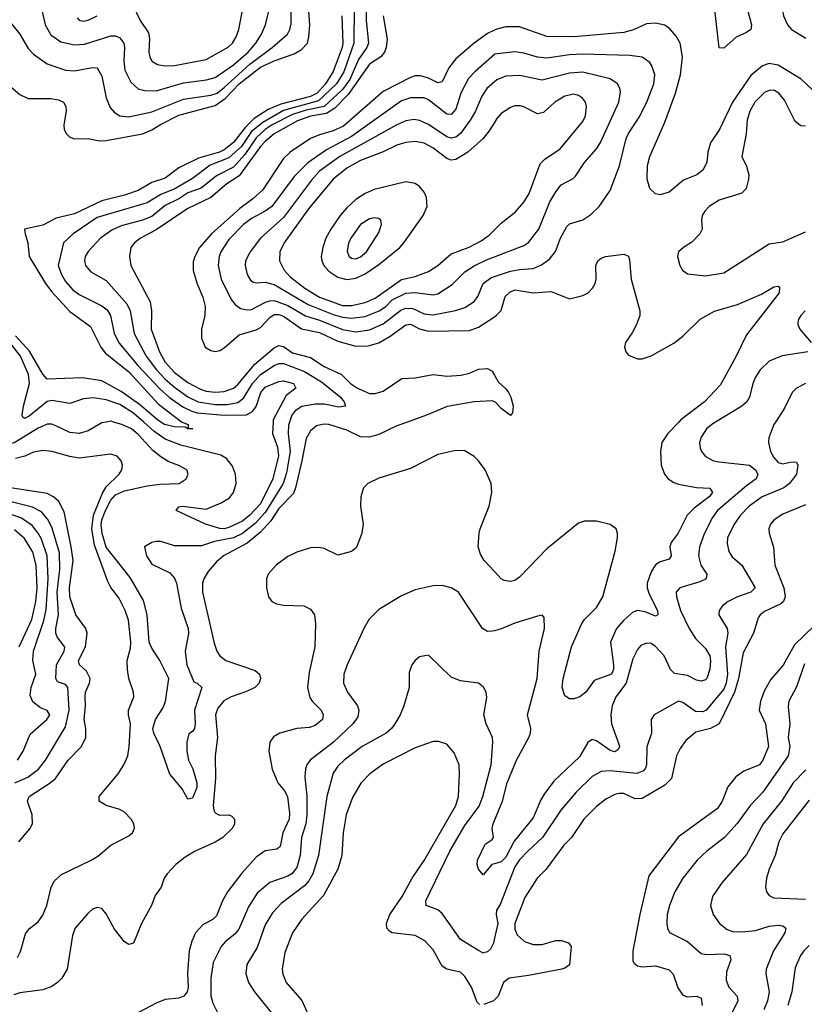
# Model space of a CAD drawing. Header units: inches. Extents: x 1649636 to 1815363, y 506543 to 641975.
# Tile 393 of 656: x 1717909 to 1721365, y 627435 to 631773. Entities that reach past the tile are written whole.
import ezdxf

# ---------------------------------------------------------------- set-up
doc = ezdxf.new("R2010")
doc.units = ezdxf.units.IN
doc.header["$MEASUREMENT"] = 0
for name, color, linetype in [('B7612', 7, 'Continuous'), ('B7613', 7, 'Continuous'), ('B7622', 7, 'Continuous'), ('B7623', 7, 'Continuous')]:
    doc.layers.add(name, color=color, linetype=linetype)

msp = doc.modelspace()

# ---------------------------------------------------------------- linework, layer by layer
at = {"layer": 'B7612', "color": 5}
for points, elevation in [([(1718290.2, 630000), (1718270, 629996.5), (1718210, 629962.1), (1718170, 629949.9), (1718130, 629954.1), (1718065.1, 629985.1), (1718050, 629990.4), (1718030, 629990.4), (1717990, 629973.5), (1717886.7, 629910), (1717830, 629893.1), (1717793, 629893), (1717785.3, 629910), (1717793.1, 629930), (1717836.9, 630000)], 560), ([(1719616.3, 630000), (1719570, 629983.5), (1719490, 629945.7), (1719450, 629933.6), (1719410, 629935.4), (1719350, 629963.9), (1719270, 629989), (1719248.8, 629991.2), (1719216.3, 629983.7), (1719190, 629961.1), (1719170, 629928.3), (1719152, 629830), (1719123.7, 629710), (1719114.1, 629685.9), (1719050, 629619.5), (1719014.7, 629565.3), (1718970, 629515.3), (1718910, 629467), (1718805.7, 629410), (1718776, 629384), (1718739, 629341), (1718720.5, 629310), (1718714.4, 629290), (1718714.1, 629250), (1718765.4, 629025.4), (1718777.4, 628990), (1718789.6, 628969.6), (1718816.9, 628950), (1718945.6, 628905.6), (1718964.7, 628890), (1718970.1, 628870.1), (1718964.2, 628850), (1718944.6, 628830), (1718907.6, 628812.4), (1718840.3, 628790), (1718808.5, 628771.5), (1718781.2, 628738.8), (1718771.8, 628710), (1718780.6, 628610), (1718769.7, 628530), (1718770.7, 628429.3), (1718761.5, 628310), (1718763.5, 628290), (1718770, 628278), (1718788.7, 628268.7), (1718830, 628269.2), (1718843.6, 628263.6), (1718855.6, 628250), (1718854.4, 628230), (1718845.4, 628210), (1718803.9, 628170), (1718770.3, 628149.7), (1718681.8, 628110), (1718637.7, 628082.3), (1718597.1, 628050), (1718558.4, 628010), (1718545.4, 627990), (1718532, 627950), (1718505.4, 627914.6), (1718489.1, 627870), (1718445.1, 627790), (1718410, 627704.7), (1718390, 627698.3), (1718370, 627709.7), (1718325.6, 627765.6), (1718290, 627833.1), (1718270, 627856.5), (1718250, 627860.8), (1718230, 627853.8), (1718206.8, 627833.2), (1718153.3, 627770), (1718141.9, 627738.1), (1718117.2, 627590), (1718095, 627550), (1718075.4, 627530), (1718050, 627513.2), (1718010, 627499), (1717910, 627484.9), (1717883.1, 627476.9)], 580), ([(1719097.7, 630000), (1719093.2, 629986.8), (1719092, 629950), (1719100.8, 629870), (1719083.6, 629776.4), (1719069.5, 629730), (1718990, 629601), (1718946.4, 629553.6), (1718890.5, 629509.5), (1718850, 629490.4), (1718766.3, 629473.7), (1718710, 629454.6), (1718590, 629454.5), (1718530, 629473.3), (1718510, 629473.3), (1718490, 629469.3), (1718458, 629450), (1718466.7, 629410), (1718490, 629373.4), (1718570, 629335.5), (1718590, 629312.8), (1718600.1, 629290), (1718619.4, 629179.4), (1718650.2, 629089.8), (1718651.8, 629068.2), (1718637.8, 628990), (1718645.6, 628930), (1718675.8, 628855.8), (1718690.7, 628850), (1718711.1, 628831.1), (1718679.2, 628730), (1718682.3, 628670), (1718678.4, 628650), (1718670, 628636), (1718654, 628626), (1718644.4, 628590), (1718644.4, 628550), (1718652.2, 628510), (1718671.7, 628471.7), (1718688.9, 628410), (1718688.9, 628390), (1718670, 628342.9), (1718650, 628338), (1718624, 628384), (1718570, 628449.3), (1718527.7, 628570), (1718499.3, 628630), (1718495.8, 628650), (1718507.4, 628690), (1718539.9, 628740.1), (1718551.5, 628768.5), (1718565.1, 628870), (1718526, 628950), (1718490, 629004.4), (1718479.6, 629030), (1718469.9, 629150), (1718453.6, 629213.6), (1718395.3, 629315.3), (1718290, 629449.4), (1718271.3, 629508.7), (1718267.9, 629547.9), (1718270.2, 629570), (1718286.2, 629610), (1718310, 629656.2), (1718330, 629679.9), (1718370, 629696.6), (1718470, 629719.1), (1718526.2, 629726.2), (1718610.8, 629729.2), (1718641.4, 629750), (1718650.9, 629770), (1718644.4, 629790), (1718610, 629809), (1718565.1, 629825.1), (1718530, 629846.3), (1718495, 629875), (1718430, 629945.3), (1718400.6, 629970), (1718359.1, 629990), (1718322.5, 630000)], 560), ([(1719024.8, 630000), (1719022.1, 629950), (1719044.4, 629890), (1719049.1, 629850.9), (1719023.6, 629750), (1718970, 629639.3), (1718923, 629590), (1718890, 629563.7), (1718830, 629535.6), (1718810, 629529.7), (1718790, 629531), (1718727.6, 629550), (1718598, 629610), (1718610, 629626.8), (1718626, 629630), (1718730, 629616.5), (1718796.2, 629643.8), (1718833.4, 629666.6), (1718850.9, 629690), (1718862, 629730), (1718859.4, 629770), (1718846.2, 629806.2), (1718819.2, 629839.2), (1718795, 629855), (1718618.1, 629898.1), (1718550, 629925.4), (1718500.1, 629960.1), (1718455.1, 630000)], 540), ([(1718624.9, 630000), (1718650.6, 629990), (1718651.1, 629971.1), (1718670.8, 629970), (1718648.7, 629970), (1718637, 629977), (1718590, 629979.4), (1718546.5, 629990), (1718530.9, 630000)], 520), ([(1717899, 627641), (1717912.6, 627667.4), (1717934.7, 627745.3), (1717952.1, 627767.9), (1717990, 627798.4), (1718010, 627826.8), (1718028.5, 627870), (1718047, 627950), (1718061.3, 627978.7), (1718093.3, 628006.7), (1718223.8, 628070), (1718252.5, 628087.6), (1718310, 628135.5), (1718390, 628177.3), (1718405.4, 628190), (1718414.2, 628210), (1718411.9, 628230), (1718400.4, 628250), (1718370, 628281.5), (1718350, 628292.5), (1718289.5, 628310), (1718258, 628330), (1718258.5, 628350), (1718342.3, 628450), (1718367, 628490), (1718384.7, 628530), (1718391, 628569), (1718396.1, 628670), (1718387.9, 628710), (1718388.6, 628730), (1718411.4, 628790), (1718409.4, 628810), (1718389.9, 628870), (1718383.8, 628910), (1718382.4, 628950), (1718396.3, 629003.7), (1718398.5, 629030), (1718387.8, 629127.8), (1718372.6, 629170), (1718344.9, 629224.9), (1718310, 629270.8), (1718297, 629297), (1718237.5, 629457.5), (1718226.2, 629530), (1718233.4, 629590), (1718273.1, 629686.9), (1718290, 629714.1), (1718346.8, 629770), (1718358.7, 629790), (1718361.5, 629810), (1718355.4, 629830), (1718338.4, 629850), (1718310, 629859.3), (1718170, 629841.5), (1718130, 629847.9), (1718050, 629870.5), (1718010, 629874.9), (1717970, 629867.1), (1717930.7, 629849.3), (1717890, 629839.4)], 580), ([(1720000, 629341.5), (1719954.3, 629390), (1719938.2, 629418.2), (1719928.7, 629450), (1719931.9, 629510), (1719937.2, 629530), (1719977.3, 629630), (1719988.2, 629690), (1719984.8, 629730), (1719958.6, 629790), (1719930, 629829.7), (1719910, 629848.6), (1719870, 629873.1), (1719830, 629874.8), (1719750, 629856.8), (1719630, 629795.2), (1719490, 629752.4), (1719442.6, 629730), (1719422.5, 629710), (1719411, 629670), (1719409.3, 629630), (1719421.2, 629550), (1719416.1, 629510), (1719392.9, 629447.1), (1719370.3, 629429.7), (1719310, 629414), (1719250, 629442.9), (1719227.5, 629447.5), (1719190, 629446), (1719130, 629426.9), (1719090, 629407.4), (1719038.6, 629370), (1719003.9, 629330), (1718996.5, 629310), (1718995.2, 629270), (1719004.2, 629230), (1719019.1, 629210), (1719039.6, 629199.6), (1719070, 629193.1), (1719161, 629190), (1719190, 629176.4), (1719207, 629150), (1719211.3, 629111.3), (1719209.3, 629010), (1719183.5, 628896.5), (1719176.4, 628830), (1719186.1, 628786.1), (1719196.3, 628770), (1719236.8, 628730), (1719245.9, 628710), (1719241.8, 628690), (1719210, 628663.4), (1719185.2, 628654.8), (1719130, 628649.9), (1719054.4, 628630), (1719026.9, 628613.1), (1719010.2, 628590), (1719006.8, 628550), (1719021.4, 628470), (1719045.3, 628410), (1719075.6, 628375.6), (1719088.1, 628350), (1719096.7, 628276.7), (1719096, 628250), (1719068.3, 628190), (1719056.6, 628130), (1719041.2, 628118.8), (1718990, 628111), (1718950, 628082.4), (1718887.2, 628012.8), (1718824.7, 627930), (1718802.1, 627890), (1718775.9, 627824.1), (1718761.3, 627810), (1718715.3, 627784.7), (1718683.8, 627750), (1718667.1, 627712.9), (1718655.7, 627670), (1718647.2, 627570), (1718650.1, 627509.9), (1718646.4, 627490), (1718631.1, 627470), (1718610, 627462.2), (1718550, 627455.5), (1718510, 627439.2), (1718412.3, 627387.7)], 620), ([(1717904.5, 628150), (1717952.9, 628207.1), (1717964.4, 628230), (1717963.2, 628270), (1717942.9, 628330), (1717950.5, 628350), (1718043.4, 628410), (1718066.7, 628430), (1718122.5, 628510), (1718180.8, 628570), (1718199.4, 628610), (1718200.1, 628650), (1718193.1, 628690), (1718198.7, 628750), (1718196.7, 628790), (1718198.5, 628810), (1718216.4, 628850), (1718218.8, 628870), (1718202.9, 628902.9), (1718172.3, 628930), (1718167.1, 628950), (1718199.2, 629010), (1718205.9, 629070), (1718199.6, 629090), (1718155.8, 629150), (1718129, 629230), (1718128.7, 629270), (1718143.5, 629390), (1718136.1, 629450), (1718104.5, 629604.5), (1718080.5, 629650), (1718058.3, 629670), (1718030, 629685.6), (1717810, 629719.2)], 620), ([(1717887, 628410), (1717945, 628435), (1717991.7, 628470), (1718022.5, 628510), (1718110, 628657.3), (1718127.3, 628730), (1718120.8, 628830), (1718110, 628843.4), (1718074.9, 628854.9), (1718067.9, 628870), (1718071.3, 628930), (1718105.2, 628990), (1718107.6, 629007.6), (1718073.9, 629053.9), (1718068.4, 629070), (1718068, 629090), (1718079.8, 629150), (1718074.4, 629250), (1718085.4, 629350), (1718083.5, 629423.5), (1718052.1, 629532.1), (1718034.6, 629570), (1718004.8, 629604.8), (1717965.5, 629625.5), (1717830, 629659.1)], 640), ([(1717898.9, 628510), (1717924, 628550), (1717954.8, 628625.2), (1718027.8, 628690), (1718040.8, 628710), (1718029.8, 628729.8), (1718000.9, 628740.9), (1717967, 628767), (1717955.4, 628795.4), (1717959.7, 628830), (1717979.9, 628890), (1717967.2, 628950), (1717969.9, 628989.9), (1718014.8, 629125.2), (1718025.8, 629174.2), (1718033.8, 629310), (1718029.1, 629410), (1718004.1, 629484.1), (1717990, 629510.5), (1717963.9, 629543.9), (1717916.7, 629576.7), (1717850, 629600.2)], 660), ([(1717906.8, 629010), (1717962.6, 629130), (1717980.4, 629210), (1717985.4, 629270), (1717981.8, 629370), (1717966.8, 629426.8), (1717930, 629487), (1717885.5, 629525.5)], 680), ([(1720000, 629080.9), (1719990, 629078.2), (1719970, 629077.6), (1719947.3, 629090), (1719841.1, 629250), (1719810, 629269.8), (1719770, 629279.3), (1719730, 629278.7), (1719650, 629260.9), (1719590, 629234.2), (1719490, 629173.5), (1719448.6, 629131.4), (1719426.2, 629093.8), (1719351.1, 628930), (1719336.9, 628890), (1719334.4, 628850), (1719352.6, 628810), (1719396.6, 628750), (1719403, 628730), (1719398.7, 628701.3), (1719375.8, 628670), (1719291.4, 628590), (1719188.1, 628510), (1719173.7, 628490), (1719167.7, 628472.3), (1719164.9, 628435.1), (1719173.2, 628353.2), (1719174.2, 628270), (1719168.6, 628230), (1719150.1, 628170), (1719144, 628090), (1719130, 628037.8), (1719107.8, 628010), (1719090, 627999.2), (1719010, 627971.9), (1718955, 627925), (1718916.2, 627863.8), (1718874.6, 627765.4), (1718856.6, 627743.4), (1718813.2, 627710), (1718796, 627690), (1718761.5, 627618.5), (1718750.1, 627550), (1718751.3, 627471.3), (1718759.4, 627439.4), (1718786, 627386)], 640), ([(1720000, 627725.8), (1719995.3, 627704.7), (1719981.9, 627678.1), (1719970, 627665.2), (1719957.8, 627662.2), (1719950, 627660.6), (1719930, 627671.1), (1719850, 627720.8), (1719770, 627834), (1719750, 627850.6), (1719699.1, 627870), (1719697.8, 627890), (1719802.9, 628110), (1719870, 628222.3), (1719931.9, 628308.1), (1719949.4, 628350), (1719985.2, 628490), (1719993.5, 628590), (1719990.8, 628610), (1719963.5, 628670), (1719953.8, 628710), (1719966.3, 628786.3), (1719963, 628810), (1719952.3, 628832.2), (1719930, 628849.6), (1719850, 628860.5), (1719810, 628875.6), (1719710, 628972.7), (1719670, 628966), (1719650, 628949.2), (1719636.3, 628930), (1719624.1, 628895.9), (1719623.7, 628830), (1719601.3, 628750), (1719584.7, 628710), (1719561.2, 628670), (1719546, 628650), (1719522.4, 628630), (1719416.9, 628570), (1719338.5, 628510), (1719310, 628483.7), (1719290, 628453.3), (1719261.8, 628350), (1719225.6, 628090), (1719200.5, 628010), (1719182.1, 627977.9), (1719163.6, 627956.4), (1719060.9, 627879.1), (1719022.2, 627837.8), (1718990, 627784.4), (1718954.5, 627685.5), (1718908.6, 627610), (1718904.7, 627570), (1718916.5, 627530), (1718943.2, 627490), (1719071.6, 627330)], 660), ([(1719934.4, 627434.4), (1719924.2, 627444.2), (1719899.5, 627510), (1719870, 627557.7), (1719850, 627575.8), (1719790, 627589.1), (1719770, 627602.8), (1719730, 627675.1), (1719694, 627714), (1719650, 627737.3), (1719550, 627749.9), (1719537.2, 627757.2), (1719526.4, 627770), (1719525, 627790), (1719538.6, 627830), (1719594, 627910), (1719636.9, 627990), (1719690, 628068.6), (1719830.4, 628310), (1719841.6, 628350), (1719846.5, 628450), (1719844.1, 628490), (1719822.5, 628542.5), (1719790, 628580.5), (1719753.2, 628593.2), (1719730, 628591.9), (1719650, 628564.9), (1719510, 628492.6), (1719451.2, 628450), (1719411.1, 628408.9), (1719374.9, 628345.1), (1719346.8, 628270), (1719333.3, 628190), (1719327.9, 628090), (1719310.1, 628029.9), (1719246.2, 627913.8), (1719151.5, 627810), (1719110.9, 627750), (1719076.7, 627663.3), (1719065.3, 627590), (1719067.3, 627567.3), (1719082.7, 627530), (1719151.9, 627451.9), (1719175.8, 627395.8)], 680), ([(1720000, 628053.4), (1719988.4, 628050), (1719950, 628005.2), (1719929.8, 628030), (1719923.1, 628050), (1719924.8, 628070), (1719959.2, 628140.8), (1719990, 628161.3), (1719996, 628170), (1719989.7, 628209.7), (1719993.8, 628230), (1720000, 628245)], 640), ([(1720000, 627454.1), (1719995.9, 627450), (1719953.9, 627433.9)], 680)]:
    msp.add_lwpolyline(points, dxfattribs=dict(at, elevation=elevation))
at = {"layer": 'B7613', "color": 5}
for points, elevation in [([(1717993.8, 631870), (1718020.4, 631750), (1718046, 631706), (1718090, 631675.9), (1718150, 631663), (1718194.3, 631665.7), (1718310, 631701.8), (1718330, 631701.6), (1718350, 631693), (1718366.9, 631670), (1718370.6, 631650.6), (1718368.1, 631590), (1718372.5, 631550), (1718398.3, 631498.3), (1718430, 631468.8), (1718460.6, 631460.6), (1718510, 631459.9), (1718630, 631495), (1718731.9, 631508.1), (1718770, 631518.3), (1718850, 631574.9), (1718914.6, 631630), (1718948.9, 631670), (1718974.3, 631710), (1718991.8, 631750), (1719029.9, 631910.1)], 560), ([(1719434.1, 631890), (1719435.4, 631770), (1719444.6, 631670), (1719438.2, 631650), (1719401.8, 631598.2), (1719362.6, 631510), (1719330, 631465.1), (1719250, 631390), (1719170, 631373.8), (1719110, 631355), (1719021.3, 631310), (1718990, 631289), (1718950, 631253), (1718900.4, 631179.6), (1718850, 631124), (1718775, 631085), (1718708.5, 631031.5), (1718650, 631010.2), (1718610, 630983.9), (1718550, 630953.7), (1718490, 630905.4), (1718450, 630889.6), (1718355.6, 630864.3), (1718314.2, 630845.8), (1718264.4, 630810), (1718210, 630752.3), (1718197, 630730), (1718193.5, 630710), (1718198.7, 630690), (1718221.9, 630661.9), (1718290, 630623.5), (1718380.6, 630520.6), (1718395.5, 630490), (1718413.3, 630390), (1718466.4, 630290), (1718512, 630230), (1718550, 630189.1), (1718590, 630153.8), (1718650, 630111.9), (1718695, 630090), (1718770, 630077.2), (1718823.1, 630076.9), (1718870, 630086.8), (1718894.8, 630105.2), (1718934.1, 630170), (1718970, 630210.1), (1719030, 630249), (1719050, 630257.6), (1719070, 630257.6), (1719163, 630223), (1719237.9, 630177.9), (1719321.4, 630110), (1719337.4, 630090), (1719343.8, 630070), (1719314.4, 630065.6), (1719250, 630078.7), (1719210, 630079.3), (1719150.9, 630069.1), (1719122.4, 630050), (1719107.7, 630030), (1719097.7, 630000)], 560), ([(1717855.7, 631775.7), (1717909.1, 631709.1), (1717946.4, 631646.4), (1717970, 631620.7), (1718030, 631579.3), (1718110, 631550.1), (1718150, 631547.4), (1718230, 631562), (1718250, 631560.9), (1718270, 631524.4), (1718289, 631429), (1718306.6, 631386.6), (1718325.5, 631365.5), (1718350, 631350.2), (1718390, 631344.5), (1718490, 631367.2), (1718630, 631423.1), (1718750, 631440.5), (1718777.9, 631450), (1718810, 631474.2), (1718922.8, 631577.2), (1719021.5, 631650), (1719087.7, 631710), (1719098.7, 631730), (1719104.5, 631755.5), (1719103.8, 631850)], 540), ([(1719381.4, 631830), (1719379.9, 631670), (1719336.6, 631543.4), (1719304, 631490), (1719225, 631415), (1719070, 631373.4), (1718979.3, 631320.7), (1718930, 631279.8), (1718885.6, 631214.4), (1718830, 631164.4), (1718748, 631132), (1718670, 631074.1), (1718592.2, 631027.8), (1718530, 631002.6), (1718470, 630966.8), (1718250, 630901.3), (1718144.3, 630830), (1718101.6, 630790), (1718078.8, 630690), (1718092.2, 630650), (1718110, 630620.1), (1718143.3, 630583.3), (1718170, 630562), (1718270, 630512.7), (1718294.1, 630494.1), (1718309.1, 630470), (1718325.5, 630390), (1718347.1, 630347.1), (1718428.7, 630250), (1718525.9, 630145.9), (1718568.7, 630108.7), (1718627.7, 630067.7), (1718667.6, 630047.6), (1718690, 630041.5), (1718810, 630030.2), (1718907.4, 630032.6), (1718933.6, 630046.4), (1718951, 630069), (1718970.4, 630130), (1718990, 630154.5), (1719050, 630179.1), (1719070, 630181.5), (1719114.4, 630170), (1719124.7, 630150), (1719082.2, 630117.8), (1719025.4, 630010), (1719024.8, 630000)], 540), ([(1718410.7, 631830.7), (1718439.7, 631770), (1718475.4, 631715.4), (1718479.8, 631690), (1718477, 631630), (1718481.2, 631610), (1718490.7, 631590.7), (1718515.9, 631575.9), (1718549.6, 631569.5), (1718590, 631571.2), (1718730, 631598.1), (1718827.5, 631652.5), (1718845.5, 631670), (1718862.1, 631697.9), (1718874.6, 631730), (1718892.7, 631830)], 580), ([(1717870, 631477.6), (1717910, 631443.8), (1717945.9, 631425.9), (1718045.3, 631425.3), (1718079.3, 631419.3), (1718101.1, 631410), (1718112.1, 631390), (1718113, 631370), (1718102.4, 631310), (1718104.7, 631290), (1718114.3, 631270), (1718130, 631255.3), (1718150, 631248.4), (1718210, 631249.5), (1718259.7, 631239.7), (1718290, 631240.4), (1718450, 631270.8), (1718490, 631287.6), (1718528.2, 631311.8), (1718610, 631352.1), (1718770, 631395.4), (1718814.1, 631425.9), (1718874.9, 631490), (1718970, 631564.3), (1719030, 631591.4), (1719117.4, 631622.6), (1719150, 631641.6), (1719175.8, 631670), (1719183, 631697), (1719187.4, 631750), (1719181.9, 631810)], 520), ([(1719327, 631790), (1719331.6, 631670), (1719328.9, 631650), (1719290, 631544.2), (1719255.1, 631490), (1719218.5, 631450), (1719190, 631435), (1719058.5, 631401.5), (1719003, 631377), (1718942.2, 631337.8), (1718902.5, 631297.5), (1718850, 631231.8), (1718810, 631200.2), (1718788.7, 631190), (1718697, 631163), (1718610, 631120.5), (1718550, 631074.6), (1718490, 631056), (1718430, 631020.4), (1718370, 630999.8), (1718270, 630975.4), (1718150, 630917.4), (1718070, 630898.2), (1718010, 630867.4), (1717930.3, 630849.7), (1717932.1, 630830), (1717945.1, 630790), (1717950, 630729.3), (1718022.2, 630610), (1718050, 630573.8), (1718130, 630487.4), (1718220.6, 630420.6), (1718265.9, 630330), (1718284.6, 630304.6), (1718390, 630220.8), (1718519.5, 630079.5), (1718621.4, 630001.4), (1718624.9, 630000)], 520), ([(1718161.1, 631781.1), (1718171.2, 631771.2), (1718190, 631767.3), (1718210, 631771), (1718249.7, 631790)], 580), ([(1719509.6, 631790), (1719527.9, 631687.9), (1719523.4, 631650), (1719515.6, 631630), (1719499.8, 631610), (1719450, 631576.9), (1719355.8, 631444.2), (1719296.9, 631383.1), (1719260.1, 631359.9), (1719190, 631347.7), (1719133.1, 631326.9), (1719030, 631269.7), (1718990, 631236.6), (1718970, 631213.8), (1718875.2, 631084.8), (1718820.7, 631050), (1718750.2, 630989.8), (1718650, 630941.5), (1718510, 630847.2), (1718440.7, 630810), (1718413.8, 630790), (1718398.9, 630770), (1718392.3, 630730), (1718397.7, 630690), (1718483.3, 630530), (1718488.7, 630490), (1718487.3, 630410), (1718524.6, 630310), (1718550, 630264.2), (1718590, 630217.9), (1718650, 630173.8), (1718704.9, 630144.9), (1718730, 630136.7), (1718770, 630131.9), (1718810, 630135.5), (1718850, 630149.3), (1718870, 630165.9), (1718945.1, 630254.9), (1719030, 630327.3), (1719050, 630337.9), (1719070, 630333.1), (1719110, 630305.1), (1719190, 630285.1), (1719250, 630245.3), (1719325.7, 630210), (1719366.1, 630170), (1719396.3, 630150), (1719450, 630126.6), (1719474.2, 630125.8), (1719510, 630136.4), (1719592, 630192), (1719650, 630195.3), (1719730, 630210.1), (1719790, 630202.8), (1719853.1, 630206.9), (1719890, 630215.1), (1719930, 630233.1), (1719970, 630236.4), (1719990, 630223.9), (1720000, 630206.4)], 580), ([(1720000, 631726.9), (1719970, 631712.7), (1719910.2, 631670), (1719830, 631600.5), (1719798.6, 631561.4), (1719770, 631499.3), (1719750, 631495.2), (1719710, 631515.2), (1719674.7, 631525.3), (1719650, 631525.7), (1719630, 631518.4), (1719510, 631456.6), (1719335.7, 631304.3), (1719290, 631282.7), (1719230, 631266.5), (1719189.8, 631250.2), (1719099.6, 631190), (1719070, 631161.6), (1718977.9, 631022.1), (1718936.2, 630983.8), (1718878.3, 630941.7), (1718753.8, 630830), (1718700.8, 630770), (1718679.8, 630730), (1718673.5, 630706.5), (1718672.3, 630667.7), (1718689.7, 630609.7), (1718715.6, 630550), (1718725.6, 630510), (1718724.2, 630470), (1718710.2, 630410), (1718709.2, 630370), (1718725.7, 630330), (1718750, 630314.9), (1718770, 630311.6), (1718790, 630316.1), (1718810, 630327.3), (1718876, 630384), (1718950, 630406.7), (1718970, 630417.5), (1719010, 630460.5), (1719030, 630473.8), (1719050, 630474.2), (1719070, 630466.7), (1719150, 630411.4), (1719230, 630394.6), (1719310, 630356.6), (1719390, 630335.3), (1719443.6, 630336.4), (1719490, 630349.7), (1719541, 630379), (1719610, 630428.4), (1719630, 630430.9), (1719670, 630410.8), (1719710, 630400.5), (1719890, 630404.3), (1719930, 630418.7), (1720000, 630464.3)], 620), ([(1720000, 631620.5), (1719999.6, 631620.4), (1719914.7, 631545.3), (1719886.2, 631513.8), (1719852.4, 631450), (1719830, 631378.8), (1719810, 631356.1), (1719790, 631356.9), (1719710, 631419.3), (1719690, 631429.3), (1719630, 631428.7), (1719590, 631415.1), (1719370, 631258.1), (1719259.7, 631200.3), (1719177.2, 631142.8), (1719117.8, 631082.2), (1719018.6, 630950), (1718990.6, 630929.4), (1718930, 630896.7), (1718894.1, 630870), (1718830, 630804.2), (1718794.1, 630750), (1718786.6, 630730), (1718783.3, 630690), (1718795.5, 630630), (1718840.6, 630540.6), (1718857.9, 630517.9), (1718880.9, 630500.9), (1718910, 630494.2), (1718930, 630496.8), (1718991.6, 630528.4), (1719010, 630534.8), (1719030, 630535.3), (1719090, 630513.2), (1719167.6, 630467.6), (1719230, 630449), (1719330, 630408.6), (1719390, 630398.4), (1719450, 630406.7), (1719510, 630432.8), (1719587, 630493), (1719610, 630501.8), (1719640.1, 630500.1), (1719690, 630476.5), (1719730, 630472), (1719828.3, 630491.7), (1719870, 630504.8), (1719910, 630532), (1719926.3, 630553.7), (1719949.9, 630610), (1719983.7, 630636.3), (1720000, 630641.6)], 640), ([(1720000, 631498.8), (1719966.6, 631470), (1719944.4, 631435.6), (1719916.3, 631370), (1719892.9, 631330), (1719850, 631271), (1719830, 631255.9), (1719810, 631250.9), (1719790, 631257.7), (1719710, 631311.9), (1719670, 631329.4), (1719646.5, 631333.5), (1719610, 631327.7), (1719570, 631309.9), (1719319.3, 631170), (1719230, 631105.3), (1719193.7, 631066.3), (1719070, 630900.9), (1718970.1, 630810), (1718924.2, 630750), (1718902.6, 630710), (1718901.5, 630690), (1718910.8, 630650.8), (1718925.6, 630625.6), (1718937.2, 630617.2), (1718950, 630613.5), (1718990, 630615.9), (1719030, 630605.8), (1719179, 630518.9), (1719290, 630474), (1719330, 630462.9), (1719370, 630458.1), (1719430, 630465.4), (1719492.7, 630490), (1719522, 630510), (1719550, 630538.7), (1719610, 630568.6), (1719650, 630570.4), (1719730, 630560.4), (1719750, 630565.1), (1719813.6, 630606.4), (1719870, 630662.6), (1719911.1, 630688.9), (1719964.7, 630715.3), (1720000, 630728.6)], 660), ([(1720000, 631320.8), (1719977.2, 631282.8), (1719950.2, 631250), (1719882, 631190), (1719830, 631157.1), (1719810, 631154.5), (1719790, 631161.2), (1719728.8, 631208.8), (1719690, 631228.6), (1719650, 631236.1), (1719610, 631232.5), (1719570, 631220.7), (1719509.8, 631190.2), (1719410, 631152.3), (1719350, 631119), (1719289.4, 631070.6), (1719180.2, 630939.8), (1719073.1, 630790), (1719054.7, 630750), (1719053.8, 630710), (1719073.6, 630670), (1719100.7, 630640.7), (1719164.7, 630590), (1719230, 630550.6), (1719330, 630513.1), (1719370, 630513.6), (1719430, 630526.8), (1719474.5, 630545.5), (1719590, 630628.4), (1719650, 630641.4), (1719710, 630663.3), (1719750.7, 630690), (1719810, 630741.6), (1719889.3, 630770.7), (1719941.3, 630798.7), (1719976.6, 630823.4), (1720000, 630846.6)], 680), ([(1718455.1, 630000), (1718410, 630039.9), (1718350, 630077.9), (1718290, 630098.7), (1718232.9, 630107.1), (1718190, 630102.5), (1718130, 630082.3), (1718050, 630095.4), (1718030, 630090.9), (1717950, 630025.9), (1717930, 630016.3), (1717921.9, 630021.9), (1717919.1, 630030), (1717925.3, 630070), (1717952.3, 630170), (1717947.6, 630210), (1717911.8, 630290), (1717841, 630381)], 540), ([(1718530.9, 630000), (1718515.3, 630010), (1718437.1, 630077.1), (1718355.3, 630135.3), (1718270, 630182.1), (1718184.8, 630195.2), (1718029.5, 630189.5), (1718010, 630211.5), (1717952.1, 630312.1), (1717890, 630380.8)], 520), ([(1720000, 630089.5), (1719990, 630094), (1719910, 630089.9), (1719791, 630069), (1719700.7, 630030), (1719616.3, 630000)], 580), ([(1718322.5, 630000), (1718310, 630003.4), (1718290.2, 630000)], 560)]:
    msp.add_lwpolyline(points, dxfattribs=dict(at, elevation=elevation))
for points, elevation in [([(1719610, 631058.2), (1719470, 631024.3), (1719430, 631007.4), (1719390, 630980.7), (1719350, 630944.5), (1719320.8, 630910), (1719279.2, 630850), (1719257.6, 630810), (1719243.3, 630770), (1719237.1, 630730), (1719239.9, 630710), (1719249.1, 630690), (1719270, 630665.1), (1719310, 630638.3), (1719350, 630628.4), (1719390, 630634.7), (1719430, 630653), (1719490, 630694.7), (1719582.7, 630770), (1719601.4, 630790), (1719686.6, 630910), (1719703.1, 630950), (1719700.7, 630990), (1719690, 631013.6), (1719670, 631038), (1719650, 631051.8)], 720), ([(1719470, 630899.8), (1719450, 630895), (1719410.3, 630870), (1719370, 630814.7), (1719357.6, 630790), (1719351, 630751), (1719359.6, 630730), (1719370, 630721.6), (1719390, 630719.8), (1719410, 630728.4), (1719436.1, 630750), (1719490, 630834.9), (1719503.1, 630870), (1719499.6, 630890), (1719490, 630896.9)], 740)]:
    msp.add_lwpolyline(points, close=True, dxfattribs=dict(at, elevation=elevation))
at = {"layer": 'B7622', "color": 5}
for points, elevation in [([(1721237.7, 630000), (1721231.2, 629990), (1721208, 629930), (1721206.7, 629910), (1721216.5, 629870), (1721230, 629844.2), (1721250, 629821.6), (1721270, 629815.6), (1721310, 629825.3), (1721330, 629823.8), (1721336.9, 629810), (1721331, 629770), (1721299.4, 629730), (1721275.2, 629710), (1721178.8, 629670), (1721122, 629630), (1721083.9, 629590), (1721055.3, 629550), (1721027, 629490), (1721024.4, 629464.4), (1721031.9, 629430), (1721047, 629407), (1721089, 629369), (1721149.1, 629270), (1721128.7, 629250), (1721070.3, 629230), (1721030.2, 629210), (1721004, 629190), (1720990.2, 629170), (1720987.9, 629150), (1721025.3, 629090), (1721027.8, 629070), (1721017.2, 629010), (1721027.2, 628890), (1721020.2, 628850), (1721010, 628822.5), (1720932.3, 628730), (1720917.2, 628722.8), (1720885, 628725.1), (1720830, 628765), (1720810, 628769.7), (1720703.7, 628710), (1720690.3, 628690), (1720691.3, 628630), (1720671.4, 628568.6), (1720669.5, 628490), (1720665.3, 628474.7), (1720656.4, 628463.6), (1720627.7, 628452.3), (1720510, 628463.7), (1720470, 628460.2), (1720430, 628438), (1720360.5, 628370), (1720292, 628290), (1720211, 628169), (1720146.3, 628110), (1720110, 628070.5), (1720090, 628039.8), (1720025.1, 627874.9), (1720009.6, 627850), (1720007.5, 627830), (1720014.3, 627790), (1720000, 627725.8)], 660), ([(1720973.6, 630000), (1720956.9, 629990), (1720934.2, 629970), (1720910, 629933), (1720903.8, 629910), (1720905.8, 629885.8), (1720911.6, 629870), (1720930, 629847.8), (1720965.5, 629830), (1720990, 629824.4), (1721123.1, 629810), (1721150, 629790.1), (1721159.8, 629770), (1721153.4, 629750), (1721110, 629718.9), (1720983.1, 629610), (1720961.1, 629578.9), (1720924.7, 629510), (1720902.7, 629450), (1720898.4, 629410), (1720909.3, 629370), (1720935.6, 629330), (1720932.7, 629310), (1720904, 629296), (1720817, 629270), (1720800.7, 629250), (1720801.3, 629230), (1720819.1, 629170), (1720858.3, 629090), (1720885.9, 629045.9), (1720930, 629002.7), (1720948.5, 628970), (1720951.7, 628948.3), (1720949, 628911), (1720936.1, 628870), (1720930, 628863.9), (1720910, 628858.8), (1720890, 628863.1), (1720850, 628882.7), (1720792.4, 628892.4), (1720776.1, 628910), (1720746.9, 628970), (1720710, 629011.9), (1720690, 629023.7), (1720670, 629026.3), (1720645, 629015), (1720630, 628997.7), (1720610, 628956.9), (1720580.8, 628850), (1720535.3, 628790), (1720518.4, 628750), (1720513.1, 628710), (1720515.4, 628670), (1720550, 628576.3), (1720551.1, 628568.9), (1720543.8, 628556.2), (1720530, 628547.5), (1720510, 628553.2), (1720450, 628596.2), (1720430, 628601.2), (1720411.3, 628588.7), (1720374.6, 628525.4), (1720262.2, 628417.8), (1720219.2, 628360.7), (1720204.1, 628335.9), (1720170, 628256.5), (1720086.1, 628153.9), (1720050, 628082.2), (1720030, 628062.2), (1720000, 628053.4)], 640), ([(1720812, 630000), (1720763.5, 629950), (1720737.4, 629910), (1720730.9, 629870), (1720734.4, 629810), (1720749.4, 629770), (1720765.6, 629750), (1720790, 629733.9), (1720810, 629727), (1720890, 629712.5), (1720949.2, 629709.2), (1720960.2, 629690), (1720945.1, 629670), (1720879.4, 629620.6), (1720849, 629590), (1720809.6, 629510), (1720778, 629470), (1720772.1, 629450), (1720777.8, 629410), (1720770, 629396.4), (1720730, 629383.7), (1720710, 629370.6), (1720690, 629340.4), (1720673.4, 629290), (1720673.4, 629270), (1720681.8, 629241.8), (1720718.8, 629170), (1720719.3, 629150), (1720710, 629145.1), (1720664, 629164), (1720630, 629170.5), (1720610, 629163), (1720570, 629127), (1720537.5, 629090), (1720511.8, 629030), (1720524.5, 628930), (1720523.7, 628910), (1720515, 628890), (1720438.8, 628861.2), (1720402, 628810), (1720375.8, 628790), (1720350, 628780.8), (1720330, 628781), (1720310, 628793.6), (1720298.2, 628830), (1720302.3, 628870), (1720339.8, 629010), (1720383.4, 629110), (1720397.3, 629130), (1720450, 629182.5), (1720477.6, 629230), (1720531.6, 629431.6), (1720541.5, 629490), (1720541.7, 629510), (1720535.4, 629530), (1720509.3, 629549.3), (1720450, 629564.1), (1720396.1, 629563.9), (1720370, 629554.7), (1720230, 629442.2), (1720110, 629317.2), (1720090, 629302.4), (1720070, 629297.2), (1720042.3, 629302.3), (1720029.7, 629310), (1720000, 629341.5)], 620), ([(1721370, 629635.7), (1721270, 629594.2), (1721232, 629570), (1721216.5, 629550), (1721209.2, 629530), (1721210.2, 629510), (1721229.4, 629449.4), (1721235.5, 629370), (1721274.7, 629270), (1721280.1, 629230), (1721272.8, 629210), (1721261.5, 629198.6), (1721190, 629165.2), (1721170.2, 629150), (1721162.2, 629137.8), (1721141.5, 629070), (1721096.2, 628983.8), (1721075.2, 628870), (1721056.9, 628810), (1720990, 628670.5), (1720952.3, 628650), (1720886.6, 628633.4), (1720843.2, 628596.8), (1720817.6, 628562.4), (1720801.4, 628530), (1720779.4, 628430), (1720750, 628399.9), (1720650, 628341.8), (1720620.5, 628340.5), (1720570, 628363), (1720550, 628364.1), (1720530, 628359.1), (1720490, 628338.7), (1720450, 628306), (1720393.9, 628250), (1720339.8, 628170), (1720304.9, 628135.1), (1720227.9, 628030), (1720187.8, 627990), (1720134.2, 627905.7), (1720090.1, 627790), (1720090, 627765.5), (1720100.2, 627740.2), (1720132, 627712), (1720170, 627698.2), (1720210, 627698.3), (1720270, 627716.3), (1720296, 627716), (1720325.8, 627705.8), (1720338.2, 627690), (1720330, 627608.7), (1720310, 627593.3), (1720296.3, 627590), (1720150, 627561.6), (1720065.3, 627550), (1720039.1, 627530), (1720016.1, 627470), (1720000, 627454.1)], 680), ([(1720000, 628245), (1720035, 628330), (1720056.6, 628410), (1720096.9, 628510), (1720151.8, 628610), (1720158.5, 628630), (1720160.2, 628650), (1720146.2, 628710), (1720188.4, 628870), (1720196.3, 628990), (1720219.8, 629090), (1720218.9, 629138.9), (1720210, 629149), (1720190, 629145.1), (1720090, 629113.8), (1720030, 629088.8), (1720000, 629080.9)], 640), ([(1721410, 629103.6), (1721321.3, 629018.7), (1721271.1, 628928.9), (1721216.4, 628863.6), (1721190, 628818), (1721171.8, 628770), (1721166.3, 628730), (1721194.1, 628670), (1721207.1, 628570), (1721182.8, 628510), (1721167.2, 628490), (1721098.7, 628461.3), (1721063.5, 628436.5), (1721027.4, 628392.6), (1721003, 628330), (1720982.2, 628297.8), (1720810, 628172.2), (1720680, 628000), (1720640.7, 627830), (1720610.1, 627670.1), (1720610, 627625.5), (1720615.2, 627615.2), (1720630, 627603.9), (1720650, 627600.2), (1720710, 627604.7), (1720770, 627586.8), (1720787.5, 627567.5), (1720807.1, 627507.1), (1720830, 627475.4), (1720850, 627467.9), (1720891.3, 627470), (1720910, 627462), (1720914.7, 627430)], 720), ([(1721365.7, 628934.3), (1721330, 628833.1), (1721296.8, 628770), (1721293.9, 628746.1), (1721301.7, 628670), (1721294.1, 628610), (1721300.9, 628570), (1721293.8, 628530), (1721181.7, 628370), (1721127.6, 628312.4), (1721069.3, 628230.7), (1721012.8, 628170), (1720935, 628110), (1720892.8, 628070), (1720830.1, 627990), (1720794.1, 627930), (1720770.8, 627870), (1720760.8, 627830), (1720759, 627790), (1720762, 627770), (1720771.7, 627751.7), (1720850, 627711.8), (1720910, 627658), (1720933.4, 627653.4), (1721010, 627656.9), (1721037.4, 627650), (1721041.7, 627630), (1721022.6, 627577.4), (1721021.3, 627541.3), (1721032.7, 627510), (1721068.5, 627470), (1721071.9, 627450), (1721013.5, 627330)], 740), ([(1721372.2, 628467.8), (1721315.6, 628410), (1721264.6, 628330), (1721184.2, 628230), (1721110, 628094.8), (1721002, 627970), (1720960.2, 627910), (1720951.5, 627870), (1720962.7, 627830), (1720991.7, 627790), (1721024.4, 627764.4), (1721050, 627755.3), (1721090, 627753.5), (1721150, 627760.5), (1721210, 627779.2), (1721250, 627783), (1721270, 627780.2), (1721283.1, 627770), (1721279.3, 627750), (1721229.7, 627670.3), (1721196.8, 627590), (1721195.5, 627570), (1721209.5, 627490), (1721202.9, 627450), (1721186.8, 627410)], 760), ([(1721385.8, 628334.2), (1721270, 628185.8), (1721253.1, 628150), (1721235.8, 628090), (1721210.6, 628029.4), (1721199, 627990), (1721193.8, 627950), (1721198.6, 627930), (1721210, 627913.4), (1721230, 627904.1), (1721370, 627897.7)], 780), ([(1721386.9, 627693.2), (1721362.2, 627670), (1721348.7, 627650), (1721325.2, 627594.8), (1721310.1, 627490), (1721292, 627430)], 780)]:
    msp.add_lwpolyline(points, dxfattribs=dict(at, elevation=elevation))
at = {"layer": 'B7623', "color": 5}
for points, elevation in [([(1721418.5, 632310), (1721356.6, 632170), (1721345.3, 632110), (1721324, 632050), (1721312, 631970), (1721271.5, 631850), (1721269.2, 631810), (1721272.9, 631790), (1721290.4, 631750.4), (1721308.5, 631730), (1721371.2, 631691.2)], 620), ([(1721116.7, 631810), (1721131.7, 631750), (1721129.2, 631730), (1721110, 631716.1), (1721064.5, 631695.5), (1721010, 631648.2), (1720990, 631649.4), (1720964.4, 631870)], 580), ([(1721402.8, 631462.8), (1721351.2, 631511.2), (1721250, 631572.1), (1721210, 631580.8), (1721180.6, 631570), (1721130, 631526.8), (1721048.5, 631410), (1720990.7, 631289.3), (1720951.4, 631230), (1720940.1, 631190), (1720936, 631144), (1720918.3, 631110), (1720892, 631090), (1720833.3, 631066.7), (1720770, 631013.3), (1720730, 631001.3), (1720710, 631006.3), (1720684.5, 631030), (1720672.5, 631070), (1720674.2, 631130), (1720684.2, 631170), (1720750, 631321.1), (1720796.9, 631450), (1720819.4, 631530), (1720828.4, 631610), (1720817.9, 631670), (1720800.8, 631700.8), (1720772.2, 631732.2), (1720750, 631748.5), (1720710, 631758.2), (1720670, 631754.5), (1720611.9, 631728.1), (1720570, 631716.1), (1720350, 631697.4), (1720230, 631698.4), (1720110, 631742.2), (1720050, 631742.1), (1720010, 631731.6), (1720000, 631726.9)], 620), ([(1720000, 630641.6), (1720070, 630664.9), (1720110, 630673.1), (1720170, 630677.5), (1720206.9, 630693.1), (1720242.8, 630717.2), (1720269, 630751), (1720291.6, 630810), (1720318.7, 630861.3), (1720330, 630873.4), (1720390, 630891), (1720425.1, 630914.9), (1720460.9, 630950), (1720510, 631020.5), (1720550.9, 631129.1), (1720580.7, 631250), (1720590, 631271.3), (1720636.9, 631343.1), (1720670.5, 631410), (1720702.2, 631490), (1720706.2, 631530), (1720693.8, 631570), (1720684.8, 631584.8), (1720650, 631608.1), (1720595.9, 631615.9), (1720390, 631621.7), (1720330, 631618), (1720230, 631603.4), (1720190, 631607.4), (1720130, 631626.2), (1720090, 631632.1), (1720000, 631620.5)], 640), ([(1720000, 630728.6), (1720130, 630777.5), (1720150, 630791), (1720195.7, 630850), (1720243.7, 630970), (1720270, 631015), (1720294.5, 631045.5), (1720346.5, 631073.5), (1720356.7, 631083.3), (1720396.7, 631143.4), (1720450, 631203.9), (1720467.4, 631232.6), (1720548.5, 631410), (1720554.9, 631454.9), (1720551.9, 631471.9), (1720542, 631490), (1720510, 631511.9), (1720390, 631541.2), (1720330, 631537.7), (1720210, 631506.1), (1720110, 631527.8), (1720050, 631524.5), (1720010, 631507.5), (1720000, 631498.8)], 660), ([(1720000, 630846.6), (1720030, 630876.3), (1720093, 630927), (1720130, 630969.2), (1720152.5, 631007.5), (1720201.5, 631138.5), (1720221.9, 631158.1), (1720290, 631203.8), (1720390, 631324.9), (1720401.3, 631350), (1720406, 631390), (1720400.3, 631410), (1720387.1, 631427.1), (1720370, 631438.7), (1720350, 631444.3), (1720310, 631435.9), (1720266.2, 631410), (1720215.4, 631364.6), (1720190, 631358.2), (1720130, 631389.8), (1720113.8, 631393.8), (1720090, 631392.9), (1720070, 631386.6), (1720030, 631359.3), (1720010, 631337.4), (1720000, 631320.8)], 680), ([(1721370, 631304.5), (1721350, 631305.5), (1721324.8, 631324.8), (1721278, 631418), (1721252.8, 631450), (1721230, 631462), (1721210, 631461), (1721190, 631452.2), (1721147.4, 631410), (1721124.8, 631370), (1721113.1, 631330), (1721109.4, 631270), (1721089.1, 631170), (1721110, 631128.2), (1721120.2, 631090), (1721119.4, 631070), (1721108.3, 631030), (1721090, 631008.9), (1720990, 630978.5), (1720946.5, 630950), (1720927.1, 630930), (1720915.5, 630910), (1720911.4, 630890), (1720915.6, 630850), (1720905.2, 630830), (1720870, 630792.2), (1720833.4, 630770), (1720810.6, 630750), (1720807, 630730), (1720817.1, 630690), (1720828.9, 630668.9), (1720850, 630653), (1720930, 630644.9), (1721010, 630657.6), (1721210, 630786), (1721270, 630793.8), (1721370, 630838.8)], 640), ([(1720000, 630464.3), (1720009.5, 630470.5), (1720028.9, 630491.1), (1720047, 630553), (1720067, 630573), (1720090, 630582.5), (1720170, 630569.2), (1720250, 630576.1), (1720330, 630543.6), (1720390, 630557.3), (1720412.8, 630570), (1720432.3, 630590), (1720443.9, 630610), (1720448.6, 630630), (1720446, 630690), (1720455.1, 630710), (1720470, 630723), (1720489.7, 630730.3), (1720570, 630739.3), (1720590, 630730.7), (1720595.2, 630715.3), (1720602.7, 630630), (1720640.3, 630490), (1720640.3, 630470), (1720626, 630430), (1720606.9, 630393.1), (1720576.9, 630350), (1720573.4, 630330), (1720578.4, 630310), (1720590, 630295.5), (1720630, 630278.7), (1720650, 630278.9), (1720690, 630291.7), (1720790, 630347.8), (1720830, 630378.2), (1720906.5, 630453.5), (1720970, 630488.6), (1721070, 630518.9), (1721175.9, 630564.1), (1721230, 630595.6), (1721250, 630599.1), (1721255.1, 630595.1), (1721254, 630570), (1721110, 630385.1), (1721065.1, 630290), (1720995.7, 630164.3), (1720924.6, 630090), (1720821.7, 630010), (1720812, 630000)], 620), ([(1721368.9, 630490), (1721349, 630470), (1721338.5, 630450), (1721336.9, 630430), (1721345.4, 630410), (1721395.2, 630350)], 640), ([(1721380.7, 630310), (1721267.5, 630292.5), (1721210, 630268), (1721170.2, 630230), (1721150, 630197.4), (1721138, 630170), (1721123.2, 630110), (1721111, 630089), (1721090, 630069.8), (1720973.6, 630000)], 640), ([(1720000, 630206.4), (1720016.9, 630176.9), (1720050, 630147), (1720062, 630130), (1720072.7, 630110), (1720082, 630070), (1720079.5, 630040.5), (1720070.8, 630029.2), (1720030, 630060.5), (1720006.6, 630086.6), (1720000, 630089.5)], 580), ([(1721369.5, 630170.5), (1721330.3, 630150), (1721311.6, 630130), (1721278.1, 630061.9), (1721237.7, 630000)], 660)]:
    msp.add_lwpolyline(points, dxfattribs=dict(at, elevation=elevation))

doc.saveas('drawing.dxf')
